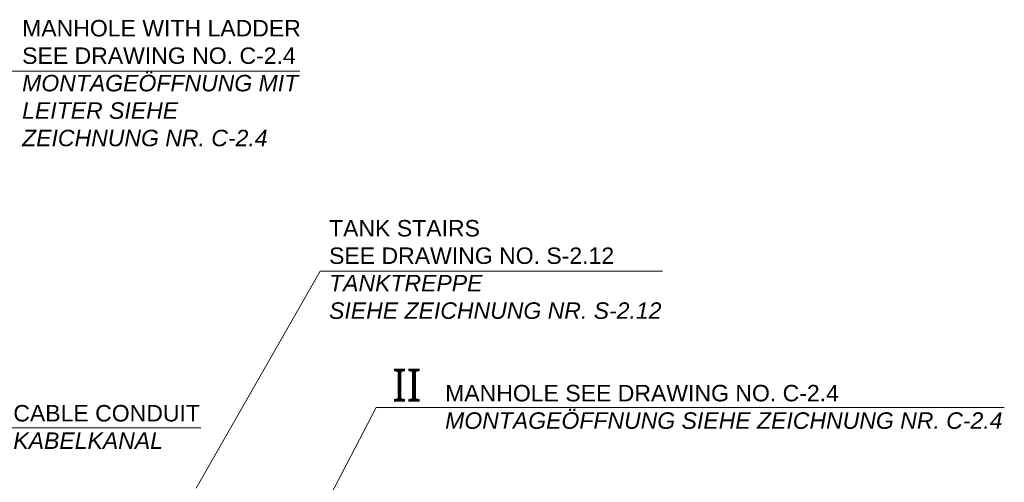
# Model space of a CAD drawing. Header units: millimetres. Extents: x -57642 to 5082813, y -177084 to 58112.
# Tile 586 of 656: x 46846 to 58800, y -57522 to -51903. Entities that reach past the tile are written whole.
import ezdxf

# ---------------------------------------------------------------- set-up
doc = ezdxf.new("R2010")
doc.units = ezdxf.units.MM
doc.layers.add('Beschriftung', color=7, linetype='Continuous', lineweight=9)
doc.styles.add('LBB3.5M1000', font='isocp.shx', dxfattribs={"height": 3.5})

msp = doc.modelspace()

# ---------------------------------------------------------------- linework, layer by layer
at = {"layer": 'Beschriftung', "lineweight": 13}
for p, q in [((46011.4108, -52526.7267), (50246.92698, -52526.7267)), ((50491.98022, -54956.3712), (48990.18889, -57592.27973)), ((50491.98022, -54956.3712), (54652.05092, -54956.3712)), ((51172.75733, -56614.98286), (50344.78317, -58203.66272)), ((51172.75733, -56614.98286), (58800.45942, -56614.98286)), ((49044.7123, -56859.70897), (46609.96104, -56859.70897))]:
    msp.add_line(p, q, dxfattribs=at)

# ---------------------------------------------------------------- texts
at = {"layer": 'Beschriftung', "char_height": 200, "attachment_point": 1, "style": 'LBB3.5M1000'}
for s, insert, width in [('{\\fArial|b0|i0|c0|p34;MANHOLE WITH LADDER\\PSEE DRAWING NO. C-2.4\\P\\fArial|b0|i1|c0|p34;MONTAGEÖFFNUNG MIT\\PLEITER SIEHE\\PZEICHNUNG NR. C-2.4}', (46875.37376, -51906.52111), 7399.5425203), ('{\\fArial|b0|i0|c0|p34;TANK STAIRS\\PSEE DRAWING NO. S-2.12\\P\\fArial|b0|i1|c0|p34;TANKTREPPE\\PSIEHE ZEICHNUNG NR. S-2.12}', (50601.89509, -54336.16561), 7399.5425203), ('{\\fSegoe UI|b0|i0|c0|p34;\\H2x;\\C256;II}', (51368.50502, -56141.54932), 517.2088703), ('{\\fArial|b0|i0|c0|p34;MANHOLE SEE DRAWING NO. C-2.4\\P\\fArial|b0|i1|c0|p34;MONTAGEÖFFNUNG SIEHE ZEICHNUNG NR. C-2.4}', (52011.13184, -56338.77293), 6779.5439945), ('{\\fArial|b0|i0|c0|p34;\\C256;CABLE CONDUIT\\P\\fArial|b0|i1|c0|p34;KABELKANAL}', (46768.17741, -56583.02763), 3290.8552474)]:
    msp.add_mtext(s, dxfattribs=dict(at, insert=insert, width=width))

doc.saveas('drawing.dxf')
